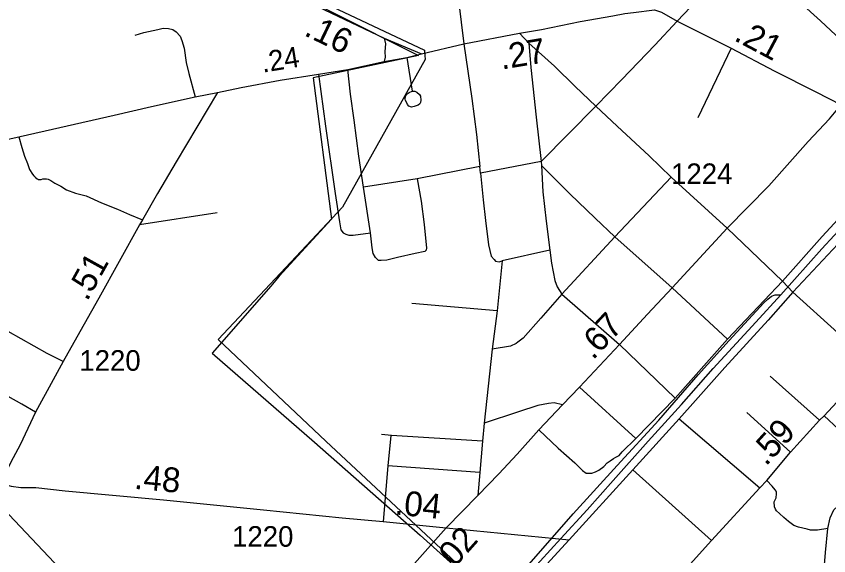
# Model space of a CAD drawing. Extents: x 2290615 to 2522933, y 819489 to 1012715.
# Drawn here: x 2388155 to 2393085, y 884861 to 888136 of the extents above; entities that cross this region are included whole.
import ezdxf

# ---------------------------------------------------------------- set-up
doc = ezdxf.new("R2010")
doc.units = 0
for name, color, linetype in [('Exist Boundary Political City Limit New', 7, 'Continuous'), ('Exist Boundary Political City Limit Old', 7, 'Continuous'), ('Exist Railroad Mainline', 7, 'Continuous'), ('Exist Railroad Siding', 7, 'Continuous'), ('Exist Road Non-System Type 51', 7, 'Continuous'), ('Exist Road Primary NC Attributed', 7, 'Continuous'), ('Exist Road Primary NC Service Mileage Hundredths English Label', 7, 'Continuous'), ('Exist Road Primary US Attributed', 7, 'Continuous'), ('Exist Road Primary US Mileage Hundredths English Label', 7, 'Continuous'), ('Exist Road Secondary Mileage Hundredths English Label', 7, 'Continuous'), ('Exist Road Secondary Type 51 Attributed', 7, 'Continuous'), ('Exist Road Secondary Type 51 Number Label', 7, 'Continuous'), ('Map Preparation Boundary City Limit Buffer Line', 7, 'Continuous')]:
    doc.layers.add(name, color=color, linetype=linetype)

msp = doc.modelspace()

# ---------------------------------------------------------------- linework, layer by layer
at = {"layer": 'Exist Boundary Political City Limit New'}
for points in [[(2393362.8, 890373.7), (2392798.4, 889753.9), (2392694.9, 889650.5), (2392416.3, 889342.7), (2391572.9, 889137), (2390593.4, 888966), (2389555.6, 888859.2), (2389564.2, 888418.8), (2390596.7, 887898.2), (2389956.2, 887761.5), (2390068.6, 886905.3)], [(2390068.6, 886905.3), (2389751.4, 886558.2), (2389699.4, 886498.4), (2389344, 886091.7), (2389965.5, 885551), (2390605, 884986.4), (2391378.2, 884291.1), (2392133.6, 883640.4), (2392963.4, 882921.3), (2393598.2, 883632.1), (2394441.8, 884541.2), (2395257.9, 885448.4), (2395824.5, 886082.6)]]:
    msp.add_lwpolyline(points, dxfattribs=at)
at = {"layer": 'Exist Boundary Political City Limit Old'}
for p, q in [((2390631.8, 887929.9), (2390632.4, 887923.1)), ((2390632.4, 887923.1), (2390636.7, 887873.9)), ((2390636.7, 887873.9), (2390134.5, 886977.4))]:
    msp.add_line(p, q, dxfattribs=at)
for points in [[(2393362.8, 890373.7), (2392684.2, 889680.7), (2392341, 889324.3), (2391571, 889182.1), (2390591.5, 889011.1), (2389579.5, 888881.7), (2389589.6, 888423.9), (2390631.3, 887930.1), (2390631.8, 887929.9)], [(2390134.5, 886977.4), (2389694.8, 886509.8), (2389379.4, 886173.7), (2390033.4, 885556.4), (2390794.6, 884846.8), (2391354.5, 884293.7), (2392161.2, 883573.1), (2392902.3, 882883.2), (2393598.2, 883632.1)]]:
    msp.add_lwpolyline(points, dxfattribs=at)
at = {"layer": 'Exist Railroad Mainline'}
msp.add_lwpolyline([(2389389.8, 882674.5), (2389645.9, 882957.9), (2389870.5, 883210.8), (2390589.9, 884006.1), (2390861.7, 884311.6), (2391015.5, 884481.8), (2391145.6, 884621.4), (2391458.9, 884965.4), (2391618.7, 885139.7), (2391776.3, 885317.6), (2391989, 885556.5), (2392192, 885779.1), (2392383.2, 885997.6), (2392641.2, 886279), (2392793.1, 886444.9), (2393043.4, 886724.3), (2393340.9, 887048)], dxfattribs=at)
at = {"layer": 'Exist Railroad Siding'}
msp.add_lwpolyline([(2391058.1, 884580.2), (2391267.1, 884811.1), (2391535, 885116.4), (2391800.9, 885409.9), (2392053.4, 885685.2), (2392291.6, 885960.3), (2392480.8, 886168.9), (2392689.8, 886397.6), (2392715.5, 886419.9), (2392737.2, 886436.2), (2392759.1, 886444.5), (2392793.1, 886444.9)], dxfattribs=at)
at = {"layer": 'Exist Road Non-System Type 51'}
for p, q in [((2391208.8, 888033.1), (2391265.2, 887972.3)), ((2392492.7, 887942.4), (2392290.8, 887520.1)), ((2390524.5, 887886.5), (2390557.1, 887680.9)), ((2391672, 887589.8), (2391340.5, 887255.4)), ((2391340.5, 887255.4), (2390971.2, 887183.4)), ((2391340.5, 887255.4), (2391341, 887229.4)), ((2390967.2, 887224.5), (2390587.6, 887149)), ((2390971.2, 887183.4), (2390967.2, 887224.5)), ((2392127.7, 887160), (2391787, 886798.2)), ((2390587.6, 887149), (2390263, 887099.2)), ((2390304.5, 886821.7), (2390263, 887099.2)), ((2389373.9, 886942.8), (2388903.1, 886869.8)), ((2393201.9, 886820.2), (2392866.8, 886461.9)), ((2391787, 886798.2), (2391465, 886450.2)), ((2391393.4, 886716.6), (2391102.7, 886652.3)), ((2391102.7, 886652.3), (2391072.7, 886348.1)), ((2392803.8, 886528.9), (2392469.7, 886175.2)), ((2392803.8, 886528.9), (2392866.8, 886461.9)), ((2392866.8, 886461.9), (2393140.1, 886213.6)), ((2391072.7, 886348.1), (2390556.2, 886393.2)), ((2391072.7, 886348.1), (2391043.1, 886115.9)), ((2392469.7, 886175.2), (2392153.4, 885818.7)), ((2391043.1, 886115.9), (2390994.1, 885666.9)), ((2392728.3, 885951.2), (2393028.9, 885684.1)), ((2391572.8, 885884.8), (2391914.4, 885572.4)), ((2392153.4, 885818.7), (2391914.4, 885572.4)), ((2392588.6, 885730.3), (2392852.8, 885490.7)), ((2392177.1, 885692.8), (2391895.8, 885383.3)), ((2392177.1, 885692.8), (2392667.1, 885273)), ((2390994.1, 885666.9), (2390983.6, 885556.4)), ((2390427.3, 885591), (2390410.2, 885407.7)), ((2390983.6, 885556.4), (2390966.9, 885367.6)), ((2390410.2, 885407.7), (2390381.9, 885069.2)), ((2390966.9, 885367.6), (2390410.2, 885407.7)), ((2391895.8, 885383.3), (2391509, 884958.1)), ((2391895.8, 885383.3), (2392372.8, 884954.8)), ((2390966.9, 885367.6), (2390955.9, 885227.2)), ((2390764.3, 885030.2), (2391509, 884958.1))]:
    msp.add_line(p, q, dxfattribs=at)
for points in [[(2391055.3, 888411.3), (2391044.2, 888491.3), (2391039.7, 888543.2), (2391037.1, 888581.1), (2391028.9, 888600.9), (2391016.7, 888610.9), (2391004.7, 888620.8), (2390982.5, 888624.5), (2390940.6, 888617.7), (2390892.8, 888613.2), (2390850.7, 888608.7), (2390828.9, 888604.4), (2390815, 888592.2), (2390803.1, 888578.1), (2390801.4, 888562), (2390797.6, 888547.8), (2390800.2, 888497.9), (2390819.8, 888382.3), (2390870.6, 887968.4), (2390919.7, 887637.8), (2390948.5, 887418.2), (2390967.2, 887224.5)], [(2392567, 888530.9), (2392767.8, 888352.2), (2393035, 888107.9), (2393221.2, 887934.4), (2393347.1, 887809.2)], [(2392165.2, 888106.2), (2392029.1, 887960.4), (2391829.9, 887751.9), (2391672, 887589.8)], [(2388877.1, 888022.5), (2388928.9, 888037.2), (2389014.6, 888056.3), (2389046.4, 888064.9), (2389078.4, 888061.2), (2389104.4, 888055.6), (2389124.6, 888041.8), (2389149.1, 888016), (2389159.4, 887988.2), (2389174.1, 887942.4), (2389187.1, 887854.7), (2389202, 887788.9), (2389240.5, 887647)], [(2390386.9, 888002.5), (2390395.5, 887968.7), (2390393.8, 887946.8), (2390392, 887920.7), (2390392.5, 887888.7), (2390386.9, 887860.7)], [(2391265.2, 887972.3), (2391277, 887824.5), (2391309.2, 887523.1), (2391340.5, 887255.4)], [(2391265.2, 887972.3), (2391421, 887832.4), (2391546.7, 887710.1), (2391672, 887589.8)], [(2390263, 887099.2), (2390234.5, 887286.7), (2390205.5, 887506.2), (2390183.4, 887664), (2390167.5, 887813.6)], [(2389988.4, 887784.8), (2390032.1, 887469.9), (2390089.4, 887060.8), (2390115.7, 886889.2), (2390124.3, 886839.4), (2390138.7, 886821.5), (2390154.8, 886813.8), (2390172.8, 886807.9), (2390198.8, 886808.4), (2390304.5, 886821.7)], [(2390557.1, 887680.9), (2390573.1, 887681.2), (2390585.2, 887675.3), (2390601.3, 887661.5), (2390607.6, 887651.6), (2390609.9, 887627.7), (2390608.1, 887613.6), (2390604.2, 887605.6), (2390594.4, 887597.4), (2390570.3, 887589), (2390552.5, 887584.9), (2390536.4, 887590.6), (2390528.2, 887600.5), (2390524.2, 887610.5), (2390516, 887624.4), (2390513.9, 887632.3), (2390515.8, 887640.4), (2390519.6, 887654.4), (2390527.4, 887664.5), (2390539.3, 887672.6), (2390557.1, 887680.9)], [(2391672, 887589.8), (2391801.6, 887469.6), (2391994.2, 887288.2), (2392127.7, 887160)], [(2388171, 887405.1), (2388188.3, 887340), (2388205.7, 887286.4), (2388223.1, 887242.9), (2388236.1, 887206.7), (2388253.5, 887177.7), (2388262.2, 887167.6), (2388270.8, 887158.9), (2388276.6, 887151.7), (2388285.3, 887148.8), (2388291.1, 887145.9), (2388298.3, 887145.9), (2388305.6, 887145.9), (2388315.7, 887148.8), (2388320.1, 887150.2), (2388330.2, 887150.2), (2388338.9, 887150.2), (2388349, 887147.3), (2388364.9, 887140.1), (2388389.5, 887122.7), (2388425.7, 887103.9), (2388460.5, 887083.6), (2388515.5, 887063.3), (2388579.2, 887045.9), (2388671.8, 887003.9), (2388770.3, 886964.8), (2388842.7, 886932.9), (2388921.4, 886901.4)], [(2391341, 887229.4), (2391350.5, 887070.3), (2391371.2, 886893.1), (2391393.4, 886716.6)], [(2391341, 887229.4), (2391513.6, 887057.4), (2391668.2, 886909.9), (2391787, 886798.2)], [(2393447, 887246), (2393306.5, 887085.6), (2393044.3, 886800.1), (2392803.8, 886528.9)], [(2390971.2, 887183.4), (2390988.4, 887021.6), (2391002.7, 886897), (2391021.3, 886748.1), (2391035.6, 886680.8), (2391054.6, 886659.8), (2391062.8, 886649.9), (2391084.7, 886646.2), (2391102.7, 886652.3)], [(2392127.7, 887160), (2392467.7, 886850.6), (2392803.8, 886528.9)], [(2390587.6, 887149), (2390612, 887013), (2390629.1, 886871.2), (2390640.6, 886769.5), (2390644.9, 886730.9), (2390641.8, 886716.3), (2390634, 886708.2), (2390576.3, 886695.4), (2390468.6, 886672), (2390402.8, 886655.1), (2390368.9, 886652.7), (2390352.8, 886654.4), (2390334.7, 886672.3), (2390320.3, 886695.9), (2390313.9, 886729.9), (2390304.5, 886821.7)], [(2391787, 886798.2), (2392134.6, 886487.4), (2392469.7, 886175.2)], [(2391393.4, 886716.6), (2391403.4, 886637.8), (2391422, 886531.8), (2391437.8, 886494.6), (2391465, 886450.2)], [(2388440.9, 886039.6), (2388343.9, 886089.2), (2388107.3, 886221.8), (2387560, 886543.3)], [(2392866.8, 886461.9), (2392717.1, 886291.9), (2392454.9, 886004.6), (2392275.6, 885804.1), (2392177.1, 885692.8)], [(2391465, 886450.2), (2391337.3, 886303.6), (2391230.8, 886182.1), (2391199.2, 886157.8), (2391187.3, 886149.7), (2391153.6, 886133.1), (2391043.1, 886115.9)], [(2391465, 886450.2), (2391815.3, 886144.1), (2392153.4, 885818.7)], [(2388272.1, 885732.1), (2388189.8, 885780.7), (2387822.8, 885984.9), (2387670.8, 886084.9), (2387422.8, 886214.3)], [(2391470.3, 885777.5), (2391418, 885788.8), (2391384.1, 885786.4), (2391320.4, 885773.6), (2391202.8, 885735.9), (2390994.1, 885666.9)], [(2393056.1, 885709.8), (2393144.6, 885629.4), (2393224.9, 885549.1), (2393365.7, 885415.2)], [(2391326.2, 885625.5), (2391443.6, 885515.1), (2391544.8, 885424.6), (2391591.4, 885379.3), (2391613.7, 885363.4), (2391631.6, 885361.7), (2391647.6, 885362), (2391669.5, 885370.3), (2391689.4, 885380.5), (2391719.1, 885402.9), (2391740.8, 885425.2), (2391758.6, 885437.4), (2391778.4, 885451.6), (2391792.3, 885459.7), (2391812.2, 885470.2), (2391831.9, 885492.4), (2391914.4, 885572.4)], [(2390983.6, 885556.4), (2390432.9, 885591.7), (2390370.9, 885597)], [(2393079.8, 885026.2), (2393093.9, 885092.5), (2393115, 885140.4), (2393141.8, 885164.3), (2393178.4, 885203.8), (2393223.5, 885251.7), (2393262.9, 885301), (2393365.7, 885415.2)], [(2393079.8, 885026.2), (2393015.8, 885016.2), (2392974.4, 885017.6), (2392954.1, 885022), (2392926.6, 885027.8), (2392902, 885035), (2392873.1, 885045.2), (2392841.2, 885069.8), (2392812.3, 885093), (2392784.8, 885117.6), (2392767.4, 885133.5), (2392761.6, 885143.6), (2392754.5, 885157.7), (2392754.1, 885187.7), (2392765.5, 885212.9), (2392767.1, 885236.8), (2392766.9, 885246.8), (2392764.8, 885252.9), (2392758.7, 885260.6), (2392742.2, 885284.7), (2392709.3, 885319)], [(2393003.7, 884134.2), (2393023.5, 884380.8), (2393046, 884661.2), (2393065.7, 884881.1), (2393079.8, 885026.2)], [(2391879.9, 883844.3), (2391606.6, 884099.4), (2391129.1, 884543.3), (2391509, 884958.1)]]:
    msp.add_lwpolyline(points, dxfattribs=at)
at = {"layer": 'Exist Road Primary NC Attributed'}
for points in [[(2390614.1, 887907.6), (2390870.6, 887968.4), (2391208.8, 888033.1), (2391341.4, 888055.2), (2391577.3, 888104.3), (2391774.8, 888139.1), (2391846.6, 888154), (2391900.5, 888158.6), (2392028.3, 888174.5)], [(2392028.3, 888174.5), (2392070.5, 888161), (2392165.2, 888106.2)], [(2392165.2, 888106.2), (2392492.7, 887942.4), (2392753, 887804.1), (2393006.8, 887677.5), (2393159.6, 887597.7)], [(2389375.4, 887673.2), (2389519.9, 887704.7), (2389757.2, 887747.4), (2389988.4, 887784.8), (2390167.5, 887813.6), (2390386.9, 887860.7), (2390524.5, 887886.5), (2390614.1, 887907.6)], [(2385944.6, 886341.8), (2385967.4, 886416.4), (2386002.6, 886472.4), (2386073, 886525), (2386236.4, 886616.4), (2386436.5, 886738.1), (2386673.5, 886879.1), (2386873.1, 886994.1), (2387083.4, 887108.2), (2387238.7, 887180.3), (2387272.4, 887193.1), (2387306, 887205.9), (2387347.6, 887222), (2387387.6, 887238), (2387421.3, 887244.4), (2387509.3, 887266.5), (2387818.5, 887328.6), (2388135.5, 887396.8), (2388749.2, 887536.5), (2388975.3, 887587.5), (2389240.5, 887647), (2389375.4, 887673.2)]]:
    msp.add_lwpolyline(points, dxfattribs=at)
at = {"layer": 'Exist Road Primary US Attributed'}
msp.add_lwpolyline([(2389716, 882008.4), (2389957.5, 882269.2), (2390076.2, 882406.8), (2390606, 883000.7), (2390866.6, 883284.6), (2391244.4, 883700.3), (2391413.8, 883887.1), (2391606.6, 884099.4), (2391974.2, 884506.6), (2392224.9, 884789.9), (2392372.8, 884954.8), (2392667.1, 885273), (2392709.3, 885319), (2392852.8, 885490.7), (2393028.9, 885684.1), (2393056.1, 885709.8), (2393340.7, 886016.3), (2393679.3, 886400.7)], dxfattribs=at)
at = {"layer": 'Exist Road Secondary Type 51 Attributed'}
for points in [[(2391743.7, 891011.5), (2391814.4, 890873.2), (2391844.4, 890790.5), (2391873, 890713.8), (2391897, 890644.6), (2391922.6, 890566.4), (2391955.6, 890465.7), (2391991.7, 890331.9), (2392027.7, 890202.6), (2392063.8, 890065.7), (2392093.9, 889956), (2392130.5, 889825.5), (2392173.5, 889689.5), (2392199.2, 889622.2), (2392219.3, 889583.5), (2392239.3, 889549.1), (2392259.3, 889513.3), (2392310.9, 889444.6), (2392441.1, 889295.6), (2392567.1, 889169.3), (2392722.9, 889025.4), (2392895.1, 888859.7), (2392567, 888530.9), (2392165.2, 888106.2)], [(2389825.5, 888273.1), (2390386.9, 888002.5), (2390614.1, 887907.6)], [(2389375.4, 887673.2), (2389126.3, 887252.1), (2389013.3, 887060.2), (2388921.4, 886901.4), (2388903.1, 886869.8), (2388656.3, 886426), (2388523.8, 886188.3), (2388440.9, 886039.6), (2388378.9, 885928.4), (2388272.1, 885732.1), (2388178.5, 885534.5), (2388136.5, 885456.5), (2388104.6, 885392.6), (2388059.2, 885315.3)], [(2390764.3, 885030.2), (2390955.9, 885227.2), (2391083.8, 885358.5), (2391194.2, 885477.9), (2391326.2, 885625.5), (2391470.3, 885777.5), (2391572.8, 885884.8), (2391815.3, 886144.1), (2391984.8, 886328.3), (2392134.6, 886487.4), (2392467.7, 886850.6), (2392720.3, 887107.8), (2392960.6, 887376.7), (2393089.3, 887512.7), (2393159.6, 887597.7)], [(2388059.2, 885315.3), (2388084.9, 885300.3), (2388101.4, 885290.6), (2388124.6, 885283.2), (2388183.6, 885276.4), (2388274.6, 885275.5), (2388451.9, 885255.4), (2389048.4, 885201.4), (2389655, 885139.4), (2390131.6, 885091.9), (2390381.9, 885069.2), (2390764.3, 885030.2)], [(2388813.2, 882912.8), (2388881.6, 882977.5), (2388982.6, 883075), (2389118.7, 883214.8), (2389499, 883631.6), (2389867.6, 884034.5), (2390190.9, 884386.8), (2390492.4, 884724.7), (2390764.3, 885030.2)]]:
    msp.add_lwpolyline(points, dxfattribs=at)
at = {"layer": 'Exist Road Secondary Type 51 Number Label'}
msp.add_line((2388010.8, 885216.3), (2388503.4, 884695.6), dxfattribs=at)
at = {"layer": 'Map Preparation Boundary City Limit Buffer Line'}
for points in [[(2393362.8, 890373.7), (2392798.4, 889753.9), (2392694.9, 889650.5), (2392416.3, 889342.7), (2391572.9, 889137), (2390593.4, 888966), (2389555.6, 888859.2), (2389564.2, 888418.8), (2390596.7, 887898.2), (2389956.2, 887761.5), (2390068.6, 886905.3)], [(2390068.6, 886905.3), (2389751.4, 886558.2), (2389699.4, 886498.4), (2389344, 886091.7), (2389965.5, 885551), (2390605, 884986.4), (2391378.2, 884291.1), (2392133.6, 883640.4), (2392963.4, 882921.3), (2393598.2, 883632.1), (2394441.8, 884541.2), (2395257.9, 885448.4), (2395824.5, 886082.6)]]:
    msp.add_lwpolyline(points, dxfattribs=at)

# ---------------------------------------------------------------- texts
at = {"layer": 'Exist Road Primary NC Service Mileage Hundredths English Label'}
for s, height, rotation, p in [('.21', 150, 332.0291, (2392503.6, 887993.2)), ('.27', 150, 9.4673, (2391100.5, 887812.2)), ('.24', 125, 9.1936, (2389651, 887793.5))]:
    msp.add_text(s, height=height, rotation=rotation, dxfattribs=at).set_placement(p)
at = {"layer": 'Exist Road Primary US Mileage Hundredths English Label'}
msp.add_text('.59', height=150, rotation=47.679, dxfattribs=at).set_placement((2392703.5, 885401))
at = {"layer": 'Exist Road Secondary Mileage Hundredths English Label'}
for s, rotation, p in [('.16', 334.2655, (2389895.1, 888023.4)), ('.51', 60.9256, (2388585.5, 886401.5)), ('.67', 46.9173, (2391654.2, 886045.1)), ('.48', 354.827, (2388867.3, 885268)), ('.04', 354.1768, (2390447.9, 885112.8)), ('.02', 48.3306, (2390779, 884745.9))]:
    msp.add_text(s, height=150, rotation=rotation, dxfattribs=at).set_placement(p)
at = {"layer": 'Exist Road Secondary Type 51 Number Label'}
for s, p in [('1224', (2392128.1, 887117.8)), ('1220', (2388538.3, 885984.4)), ('1220', (2389464.9, 884916.1))]:
    msp.add_text(s, height=125, dxfattribs=at).set_placement(p)

doc.saveas('drawing.dxf')
